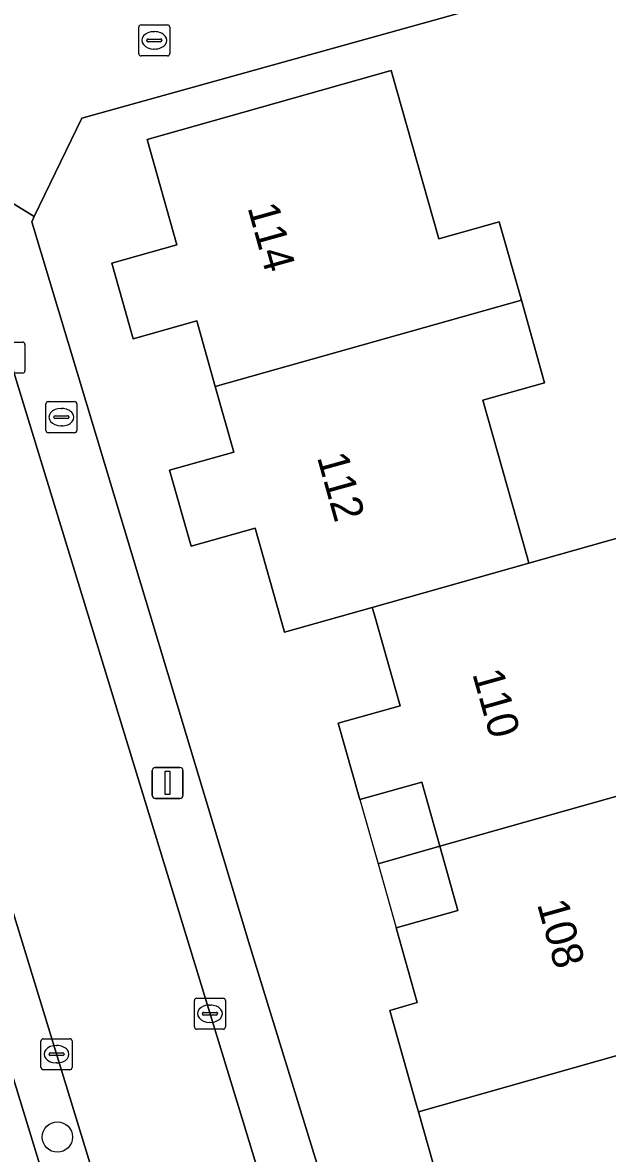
# Model space of a CAD drawing. Extents: x 158455 to 159797, y 387218 to 388672.
# Drawn here: x 159620.33 to 159639.17, y 388082.92 to 388119.35 of the extents above; entities that cross this region are included whole.
import ezdxf

# ---------------------------------------------------------------- set-up
doc = ezdxf.new("R2010")
doc.units = 0
for name, color, linetype in [('IMGEO_Boom', 7, 'Continuous'), ('IMGEO_Brandkraan', 7, 'Continuous'), ('IMGEO_Erf', 7, 'Continuous'), ('IMGEO_Kolk', 7, 'Continuous'), ('IMGEO_Lichtmast', 7, 'Continuous'), ('IMGEO_Pand', 7, 'Continuous'), ('IMGEO_Pand_nummerreeks', 7, 'Continuous'), ('IMGEO_Pand_overbouw', 7, 'Continuous'), ('IMGEO_Parkeervlak_open', 7, 'Continuous'), ('IMGEO_Rijbaan_lokaal_open', 7, 'Continuous'), ('IMGEO_Voetpad_open', 7, 'Continuous')]:
    doc.layers.add(name, color=color, linetype=linetype)

msp = doc.modelspace()

# ---------------------------------------------------------------- linework, layer by layer
at = {"layer": 'IMGEO_Boom'}
msp.add_circle((159621.452, 388083.443), 0.489, dxfattribs=at)
at = {"layer": 'IMGEO_Brandkraan'}
for p, q in [((159621.155, 388107.134), (159622.007, 388107.134)), ((159621.08, 388106.208), (159621.08, 388107.06)), ((159621.568, 388106.914), (159621.593, 388106.914)), ((159622.081, 388107.06), (159622.081, 388106.208)), ((159621.339, 388106.628), (159621.339, 388106.64)), ((159621.777, 388106.591), (159621.379, 388106.591)), ((159621.382, 388106.677), (159621.78, 388106.677)), ((159621.823, 388106.64), (159621.823, 388106.628)), ((159622.007, 388106.134), (159621.155, 388106.134)), ((159621.591, 388106.354), (159621.566, 388106.354))]:
    msp.add_line(p, q, dxfattribs=at)
for points in [[(159621.155, 388107.134), (159622.007, 388107.134)], [(159621.08, 388106.208), (159621.08, 388107.06)], [(159622.081, 388107.06), (159622.081, 388106.208)], [(159622.007, 388106.134), (159621.155, 388106.134)]]:
    msp.add_lwpolyline(points, dxfattribs=at)
for centre, radius, start, end in [((159621.157, 388107.058), 0.0765, 91.552, 178.448), ((159621.157, 388107.058), 0.0765, 91.552, 178.448), ((159622.005, 388107.058), 0.0765, 1.552, 88.448), ((159622.005, 388107.058), 0.0765, 1.552, 88.448), ((159621.379, 388106.637), 0.0403, 85.8775, 175.7526), ((159621.376, 388106.627), 0.0366, 178.938, 274.7102), ((159621.78, 388106.634), 0.043, 264.8664, 352.4533), ((159621.784, 388106.639), 0.0386, 1.7309, 96.639), ((159621.157, 388106.21), 0.0765, 181.552, 268.448), ((159621.157, 388106.21), 0.0765, 181.552, 268.448), ((159622.005, 388106.21), 0.0765, 271.552, 358.448), ((159622.005, 388106.21), 0.0765, 271.552, 358.448)]:
    msp.add_arc(centre, radius, start, end, dxfattribs=at)
for centre, major_axis, ratio, start_param, end_param in [((159621.567, 388106.634), (-0.387, 0.002), 0.722429, 4.712389, 7.853982), ((159621.592, 388106.634), (-0.39, 0.002), 0.717154, 1.570796, 4.712389)]:
    msp.add_ellipse(centre, major_axis=major_axis, ratio=ratio, start_param=start_param, end_param=end_param, dxfattribs=at)
at = {"layer": 'IMGEO_Erf'}
for points in [[(159670.155, 388080.784), (159664.44, 388101.345), (159654.225, 388098.407), (159647.926, 388121.497), (159645.594, 388122.775), (159622.242, 388116.272), (159620.708, 388113.103), (159620.626, 388112.926), (159627.656, 388089.603), (159634.642, 388066.925), (159640.666, 388047.367), (159642.101, 388041.909), (159643.295, 388036.393), (159645.021, 388026.758), (159648.211, 388000), (159648.467, 387997.852), (159652.749, 387995.273), (159667.687, 387999.507), (159677.721, 388002.351)], [(159634.027, 388080.915), (159633.082, 388084.258), (159633.022, 388084.472), (159632.16, 388087.521), (159633.048, 388087.772), (159632.367, 388090.183), (159634.356, 388090.744), (159633.772, 388092.81), (159633.189, 388094.875), (159631.197, 388094.312), (159630.502, 388096.772), (159632.49, 388097.333), (159631.654, 388100.294), (159631.594, 388100.506), (159628.766, 388099.709), (159627.82, 388103.057), (159625.759, 388102.474), (159625.067, 388104.924), (159627.137, 388105.508), (159626.54, 388107.622), (159625.943, 388109.735), (159623.898, 388109.158), (159623.209, 388111.599), (159625.304, 388112.19), (159624.345, 388115.585), (159632.208, 388117.806), (159633.742, 388112.375), (159635.687, 388112.924), (159636.4, 388110.399), (159637.15, 388107.744), (159635.158, 388107.181), (159636.582, 388102.139), (159636.641, 388101.929), (159639.605, 388102.765)]]:
    msp.add_lwpolyline(points, dxfattribs=at)
at = {"layer": 'IMGEO_Kolk'}
for p, q in [((159624.073, 388118.348), (159624.073, 388119.2)), ((159624.148, 388119.274), (159625, 388119.274)), ((159625.074, 388119.2), (159625.074, 388118.348)), ((159624.332, 388118.768), (159624.332, 388118.78)), ((159624.375, 388118.817), (159624.773, 388118.817)), ((159624.561, 388119.054), (159624.586, 388119.054)), ((159624.816, 388118.78), (159624.816, 388118.768)), ((159624.77, 388118.731), (159624.372, 388118.731)), ((159624.584, 388118.494), (159624.559, 388118.494)), ((159625, 388118.274), (159624.148, 388118.274)), ((159619.479, 388109.052), (159620.331, 388109.052)), ((159620.405, 388108.978), (159620.405, 388108.126)), ((159620.331, 388108.052), (159619.479, 388108.052)), ((159625.866, 388086.99), (159625.866, 388087.842)), ((159625.941, 388087.916), (159626.793, 388087.916)), ((159626.867, 388087.842), (159626.867, 388086.99)), ((159626.125, 388087.41), (159626.125, 388087.422)), ((159626.168, 388087.459), (159626.566, 388087.459)), ((159626.354, 388087.696), (159626.379, 388087.696)), ((159626.609, 388087.422), (159626.609, 388087.41)), ((159626.563, 388087.373), (159626.165, 388087.373)), ((159626.377, 388087.136), (159626.352, 388087.136)), ((159626.793, 388086.916), (159625.941, 388086.916)), ((159620.923, 388085.685), (159620.923, 388086.537)), ((159620.998, 388086.611), (159621.85, 388086.611)), ((159621.411, 388086.391), (159621.436, 388086.391)), ((159621.924, 388086.537), (159621.924, 388085.685)), ((159621.182, 388086.105), (159621.182, 388086.117)), ((159621.62, 388086.068), (159621.222, 388086.068)), ((159621.225, 388086.154), (159621.623, 388086.154)), ((159621.666, 388086.117), (159621.666, 388086.105)), ((159621.85, 388085.611), (159620.998, 388085.611)), ((159621.434, 388085.831), (159621.409, 388085.831))]:
    msp.add_line(p, q, dxfattribs=at)
for points in [[(159624.073, 388118.348), (159624.073, 388119.2)], [(159624.148, 388119.274), (159625, 388119.274)], [(159625.074, 388119.2), (159625.074, 388118.348)], [(159625, 388118.274), (159624.148, 388118.274)], [(159619.479, 388109.052), (159620.331, 388109.052)], [(159620.405, 388108.978), (159620.405, 388108.126)], [(159620.331, 388108.052), (159619.479, 388108.052)], [(159625.866, 388086.99), (159625.866, 388087.842)], [(159625.941, 388087.916), (159626.793, 388087.916)], [(159626.867, 388087.842), (159626.867, 388086.99)], [(159626.793, 388086.916), (159625.941, 388086.916)], [(159620.923, 388085.685), (159620.923, 388086.537)], [(159620.998, 388086.611), (159621.85, 388086.611)], [(159621.924, 388086.537), (159621.924, 388085.685)], [(159621.85, 388085.611), (159620.998, 388085.611)]]:
    msp.add_lwpolyline(points, dxfattribs=at)
for centre, radius, start, end in [((159624.15, 388119.198), 0.0765, 91.552, 178.448), ((159624.15, 388119.198), 0.0765, 91.552, 178.448), ((159624.998, 388119.198), 0.0765, 1.552, 88.448), ((159624.998, 388119.198), 0.0765, 1.552, 88.448), ((159624.372, 388118.777), 0.0403, 85.8775, 175.7526), ((159624.369, 388118.767), 0.0366, 178.938, 274.7102), ((159624.773, 388118.774), 0.043, 264.8664, 352.4533), ((159624.777, 388118.779), 0.0386, 1.7309, 96.639), ((159624.15, 388118.35), 0.0765, 181.552, 268.448), ((159624.15, 388118.35), 0.0765, 181.552, 268.448), ((159624.998, 388118.35), 0.0765, 271.552, 358.448), ((159624.998, 388118.35), 0.0765, 271.552, 358.448), ((159620.329, 388108.976), 0.0765, 1.552, 88.448), ((159620.329, 388108.976), 0.0765, 1.552, 88.448), ((159620.329, 388108.128), 0.0765, 271.552, 358.448), ((159620.329, 388108.128), 0.0765, 271.552, 358.448), ((159625.943, 388087.84), 0.0765, 91.552, 178.448), ((159625.943, 388087.84), 0.0765, 91.552, 178.448), ((159626.791, 388087.84), 0.0765, 1.552, 88.448), ((159626.791, 388087.84), 0.0765, 1.552, 88.448), ((159626.165, 388087.419), 0.0403, 85.8775, 175.7526), ((159626.57, 388087.421), 0.0386, 1.7309, 96.639), ((159626.162, 388087.409), 0.0366, 178.938, 274.7102), ((159626.566, 388087.416), 0.043, 264.8664, 352.4533), ((159625.943, 388086.992), 0.0765, 181.552, 268.448), ((159625.943, 388086.992), 0.0765, 181.552, 268.448), ((159626.791, 388086.992), 0.0765, 271.552, 358.448), ((159626.791, 388086.992), 0.0765, 271.552, 358.448), ((159621, 388086.535), 0.0765, 91.552, 178.448), ((159621, 388086.535), 0.0765, 91.552, 178.448), ((159621.848, 388086.535), 0.0765, 1.552, 88.448), ((159621.848, 388086.535), 0.0765, 1.552, 88.448), ((159621.222, 388086.114), 0.0403, 85.8775, 175.7526), ((159621.219, 388086.104), 0.0366, 178.938, 274.7102), ((159621.623, 388086.111), 0.043, 264.8664, 352.4533), ((159621.627, 388086.116), 0.0386, 1.7309, 96.639), ((159621, 388085.687), 0.0765, 181.552, 268.448), ((159621, 388085.687), 0.0765, 181.552, 268.448), ((159621.848, 388085.687), 0.0765, 271.552, 358.448), ((159621.848, 388085.687), 0.0765, 271.552, 358.448)]:
    msp.add_arc(centre, radius, start, end, dxfattribs=at)
for centre, major_axis, ratio, start_param, end_param in [((159624.56, 388118.774), (-0.387, 0.002), 0.722429, 4.712389, 7.853982), ((159624.585, 388118.774), (-0.39, 0.002), 0.717154, 1.570796, 4.712389), ((159626.353, 388087.416), (-0.387, 0.002), 0.722429, 4.712389, 7.853982), ((159626.378, 388087.416), (-0.39, 0.002), 0.717154, 1.570796, 4.712389), ((159621.41, 388086.111), (-0.387, 0.002), 0.722429, 4.712389, 7.853982), ((159621.435, 388086.111), (-0.39, 0.002), 0.717154, 1.570796, 4.712389)]:
    msp.add_ellipse(centre, major_axis=major_axis, ratio=ratio, start_param=start_param, end_param=end_param, dxfattribs=at)
at = {"layer": 'IMGEO_Lichtmast'}
for p, q in [((159624.507, 388094.45), (159624.507, 388095.25)), ((159624.507, 388095.25), (159624.507, 388094.45)), ((159624.607, 388095.35), (159625.397, 388095.35)), ((159625.397, 388095.35), (159624.607, 388095.35)), ((159625.497, 388095.25), (159625.497, 388094.45)), ((159625.497, 388094.45), (159625.497, 388095.25)), ((159625.397, 388094.35), (159624.607, 388094.35)), ((159624.607, 388094.35), (159625.397, 388094.35))]:
    msp.add_line(p, q, dxfattribs=at)
msp.add_lwpolyline([(159624.927, 388095.225), (159625.077, 388095.225), (159625.077, 388094.475), (159624.927, 388094.475), (159624.927, 388095.225)], dxfattribs=at)
for centre, start, end in [((159624.607, 388095.25), 90, 180), ((159624.607, 388095.25), 90, 180), ((159625.397, 388095.25), 0, 90), ((159625.397, 388095.25), 360, 90), ((159624.607, 388094.45), 180, 270), ((159624.607, 388094.45), 180, 270), ((159625.397, 388094.45), 270, 0), ((159625.397, 388094.45), 270, 0)]:
    msp.add_arc(centre, 0.1, start, end, dxfattribs=at)
at = {"layer": 'IMGEO_Pand'}
for points in [[(159626.54, 388107.622), (159636.4, 388110.399), (159635.687, 388112.924), (159633.742, 388112.375), (159632.208, 388117.806), (159624.345, 388115.585), (159625.304, 388112.19), (159623.209, 388111.599), (159623.898, 388109.158), (159625.943, 388109.735)], [(159635.158, 388107.181), (159637.15, 388107.744), (159636.4, 388110.399), (159626.54, 388107.622), (159627.137, 388105.508), (159625.067, 388104.924), (159625.759, 388102.474), (159627.82, 388103.057), (159628.766, 388099.709), (159631.594, 388100.506), (159636.641, 388101.929), (159636.582, 388102.139)], [(159643.038, 388098.123), (159641.073, 388097.568), (159639.605, 388102.765), (159636.641, 388101.929), (159631.594, 388100.506), (159631.654, 388100.294), (159632.49, 388097.333), (159630.502, 388096.772), (159631.197, 388094.312), (159633.189, 388094.875), (159633.772, 388092.81), (159643.744, 388095.622)], [(159642.488, 388092.396), (159644.495, 388092.963), (159643.744, 388095.622), (159633.772, 388092.81), (159634.356, 388090.744), (159632.367, 388090.183), (159633.048, 388087.772), (159632.16, 388087.521), (159633.022, 388084.472), (159633.082, 388084.258), (159640.997, 388086.496), (159641.098, 388086.14), (159644.022, 388086.966), (159643.921, 388087.323)], [(159633.082, 388084.258), (159634.027, 388080.915), (159631.965, 388080.332), (159632.656, 388077.883), (159634.674, 388078.453), (159635.277, 388076.318), (159645.182, 388079.11), (159644.442, 388081.732), (159642.498, 388081.183), (159641.098, 388086.14), (159640.997, 388086.496)]]:
    msp.add_lwpolyline(points, close=True, dxfattribs=at)
at = {"layer": 'IMGEO_Pand_overbouw'}
for points in [[(159633.189, 388094.875), (159631.197, 388094.312), (159631.782, 388092.249), (159633.772, 388092.81)], [(159633.772, 388092.81), (159631.782, 388092.249), (159632.367, 388090.183), (159634.356, 388090.744)]]:
    msp.add_lwpolyline(points, close=True, dxfattribs=at)
at = {"layer": 'IMGEO_Parkeervlak_open'}
msp.add_lwpolyline([(159629.658, 388054.029), (159631.16, 388054.451), (159627.957, 388064.837), (159625.568, 388072.583), (159616.273, 388102.919), (159614.796, 388102.412), (159624.077, 388072.125), (159626.468, 388064.372)], close=True, dxfattribs=at)
at = {"layer": 'IMGEO_Rijbaan_lokaal_open'}
msp.add_lwpolyline([(159621.619, 388121.59), (159612.788, 388119.137), (159612.996, 388118.274), (159612.783, 388117.978), (159620.708, 388113.103), (159622.242, 388116.272), (159645.594, 388122.775)], dxfattribs=at)
msp.add_lwpolyline([(159627.475, 388083.792), (159619.965, 388108.366), (159615.011, 388107.038), (159616.273, 388102.919), (159625.568, 388072.583), (159627.957, 388064.837), (159631.16, 388054.451), (159632.211, 388051.043), (159633.313, 388047.471), (159638.088, 388048.944), (159632.788, 388066.346)], close=True, dxfattribs=at)
at = {"layer": 'IMGEO_Voetpad_open'}
for points in [[(159627.656, 388089.603), (159620.626, 388112.926), (159620.708, 388113.103), (159612.783, 388117.978), (159612.099, 388117.025), (159551.342, 388110.973), (159549.867, 388110.831), (159543.722, 388110.234), (159543.505, 388111.195), (159536.59, 388109.61), (159521.432, 388106.135), (159518.467, 388105.46), (159512.862, 388104.176), (159507.981, 388103.058), (159508.095, 388100.814), (159509.322, 388101.093), (159508.925, 388102.505), (159533.086, 388107.993), (159533.487, 388106.582), (159538.199, 388107.652)], [(159619.965, 388108.366), (159627.475, 388083.792), (159632.788, 388066.346)], [(159632.227, 388045.698), (159630.719, 388050.588), (159632.211, 388051.043), (159631.16, 388054.451), (159629.658, 388054.029), (159626.468, 388064.372), (159624.077, 388072.125), (159614.796, 388102.412), (159616.273, 388102.919), (159615.011, 388107.038), (159610.914, 388105.221)], [(159634.642, 388066.925), (159627.656, 388089.603)]]:
    msp.add_lwpolyline(points, dxfattribs=at)

# ---------------------------------------------------------------- texts
at = {"layer": 'IMGEO_Pand_nummerreeks'}
for s, rotation, p in [('114', 285.5623, (159627.572, 388113.39)), ('112', 285.5613, (159629.811, 388105.349)), ('110', 285.7103, (159634.813, 388098.371)), ('108', 285.7103, (159636.9, 388090.949))]:
    msp.add_text(s, height=1, rotation=rotation, dxfattribs=at).set_placement(p)

doc.saveas('drawing.dxf')
